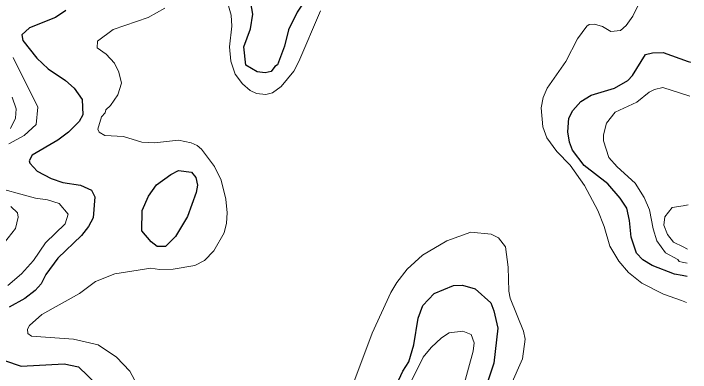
# Model space of a CAD drawing. Extents: x 673.3 to 698.5, y 6984.3 to 7012.3.
# Drawn here: x 696.909 to 698.271, y 6999.275 to 6999.996 of the extents above; entities that cross this region are included whole.
import ezdxf

# ---------------------------------------------------------------- set-up
doc = ezdxf.new("R2010")
doc.units = 0
doc.header["$LTSCALE"] = 0.032
doc.layers.add('1', color=7, linetype='Continuous', lineweight=25)
doc.layers.add('2', color=7, linetype='Continuous', lineweight=13)

msp = doc.modelspace()

# ---------------------------------------------------------------- linework, layer by layer
at = {"layer": '1'}
for points in [[(697.4789, 7000.1881), (697.4969, 7000.1953), (697.52, 7000.1939), (697.5358, 7000.1748), (697.5381, 7000.1668), (697.5252, 7000.0955), (697.5018, 7000.0324), (697.4799, 6999.9989), (697.4622, 6999.9629), (697.4544, 6999.9303), (697.4405, 6999.8927), (697.4345, 6999.8897), (697.4274, 6999.8792), (697.4154, 6999.877), (697.3993, 6999.8785), (697.3763, 6999.8922), (697.3722, 6999.9287), (697.3859, 6999.9652), (697.3906, 6999.9946), (697.3796, 7000.0562), (697.3808, 7000.0975), (697.3894, 7000.1141), (697.4099, 7000.1379), (697.4353, 7000.1512)], [(697.1678, 6999.6003), (697.1803, 6999.6293), (697.1964, 6999.6518), (697.2254, 6999.6725), (697.2412, 6999.6807), (697.2668, 6999.6773), (697.276, 6999.6666), (697.2791, 6999.6508), (697.2768, 6999.6362), (697.2588, 6999.5883), (697.2351, 6999.5482), (697.215, 6999.5278), (697.1983, 6999.5278), (697.1861, 6999.5376), (697.1671, 6999.5592)]]:
    msp.add_lwpolyline(points, close=True, dxfattribs=at)
for points in [[(697.014, 7000.0022), (696.9936, 6999.9879), (696.9413, 6999.9673), (696.9258, 6999.9532), (696.9277, 6999.9417), (696.9557, 6999.9064), (696.9786, 6999.8851), (697.0134, 6999.8616), (697.0309, 6999.8457), (697.0474, 6999.8231), (697.0487, 6999.7923), (697.0412, 6999.779), (697.0199, 6999.7578), (696.9984, 6999.7413), (696.9462, 6999.7116), (696.9406, 6999.7002), (696.9418, 6999.6953), (696.9564, 6999.6792), (696.9849, 6999.6642), (697.0083, 6999.6562), (697.0435, 6999.6514), (697.0662, 6999.641), (697.0723, 6999.6277), (697.0691, 6999.5858), (697.0597, 6999.5681), (697.046, 6999.5501), (696.9979, 6999.5045), (696.9739, 6999.4717), (696.9646, 6999.4532), (696.9528, 6999.4398), (696.9316, 6999.4237), (696.9001, 6999.406)], [(698.2643, 6999.4678), (698.2546, 6999.4695), (698.239, 6999.4722), (698.1939, 6999.49), (698.1752, 6999.5014), (698.1625, 6999.5148), (698.1516, 6999.5467), (698.1482, 6999.5802), (698.1429, 6999.6046), (698.1298, 6999.6251), (698.1047, 6999.6539), (698.0574, 6999.6908), (698.034, 6999.7216), (698.0276, 6999.7378), (698.0244, 6999.7584), (698.0267, 6999.7854), (698.0341, 6999.8014), (698.0506, 6999.8193), (698.0715, 6999.8321), (698.1182, 6999.8458), (698.1453, 6999.8613), (698.1547, 6999.8715), (698.1807, 6999.9134), (698.195, 6999.917), (698.2159, 6999.9177), (698.2663, 6999.8998), (698.2711, 6999.8981)], [(697.6434, 6999.172), (697.6922, 6999.2778), (697.7045, 6999.2962), (697.7147, 6999.3306), (697.7231, 6999.3837), (697.7326, 6999.4092), (697.7553, 6999.4337), (697.7946, 6999.4494), (697.8126, 6999.4502), (697.8376, 6999.443), (697.8691, 6999.4147), (697.8757, 6999.3984), (697.8834, 6999.3642), (697.8753, 6999.2938), (697.858, 6999.2414)], [(696.8546, 6999.311), (696.9246, 6999.2874), (697.0108, 6999.2923), (697.0397, 6999.2865), (697.0778, 6999.2493), (697.101, 6999.2097), (697.134, 6999.1687), (697.1506, 6999.1323), (697.1554, 6999.0791), (697.1619, 6999.0433), (697.1618, 6999.0248), (697.1538, 6998.9895), (697.1434, 6998.9692), (697.0379, 6998.84), (697.0192, 6998.8229), (697.0031, 6998.8125), (696.9798, 6998.8118), (696.9558, 6998.8231), (696.9367, 6998.8271), (696.9237, 6998.8212), (696.908, 6998.7918)]]:
    msp.add_lwpolyline(points, dxfattribs=at)
at = {"layer": '2'}
for points in [[(697.3248, 7000.0705), (697.3468, 6999.9924), (697.3483, 6999.9703), (697.3434, 6999.929), (697.3461, 6999.9004), (697.3547, 6999.8743), (697.3699, 6999.8546), (697.3852, 6999.8416), (697.3978, 6999.8353), (697.4166, 6999.833), (697.4298, 6999.8363), (697.4475, 6999.8491), (697.4729, 6999.8802), (697.4834, 6999.8995), (697.527, 7000.0015)], [(698.1689, 7000.0197), (698.1553, 6999.9907), (698.1417, 6999.9717), (698.1302, 6999.9619), (698.1106, 6999.96), (698.0938, 6999.97), (698.0781, 6999.9746), (698.0676, 6999.9738), (698.0627, 6999.9705), (698.0435, 6999.9448), (698.0202, 6999.8998), (697.9829, 6999.8463), (697.9745, 6999.8275), (697.9705, 6999.8062), (697.9743, 6999.7682), (697.9821, 6999.7464), (698.0025, 6999.7189), (698.0293, 6999.691), (698.0576, 6999.6505), (698.0844, 6999.6003), (698.0974, 6999.5681), (698.1091, 6999.5284), (698.1271, 6999.4988), (698.1465, 6999.4754), (698.1732, 6999.454), (698.2171, 6999.432), (698.2532, 6999.4193), (698.2634, 6999.4157)], [(697.0782, 6999.9403), (697.1095, 6999.9639), (697.18, 6999.988), (697.2136, 7000.0068)], [(697.1577, 6999.2501), (697.1433, 6999.2773), (697.1165, 6999.3059), (697.0791, 6999.3303), (697.0294, 6999.3418), (696.9454, 6999.3476), (696.938, 6999.3534), (696.9372, 6999.3622), (696.9411, 6999.3695), (696.9661, 6999.3911), (697.0417, 6999.4336), (697.0742, 6999.4576), (697.1128, 6999.4731), (697.1853, 6999.4844), (697.2025, 6999.482), (697.2301, 6999.4826), (697.2741, 6999.4898), (697.2931, 6999.5001), (697.3123, 6999.5192), (697.3326, 6999.5556), (697.3376, 6999.575), (697.3386, 6999.5957), (697.3361, 6999.6231), (697.3267, 6999.6609), (697.3132, 6999.6883), (697.2875, 6999.7236), (697.2783, 6999.7311), (697.2667, 6999.7361), (697.2409, 6999.7417), (697.1926, 6999.7361), (697.167, 6999.7377), (697.1301, 6999.749), (697.0929, 6999.7507), (697.0812, 6999.7574), (697.0789, 6999.7633), (697.0863, 6999.7883), (697.0932, 6999.7961), (697.0945, 6999.8023), (697.1041, 6999.8109), (697.1186, 6999.8327), (697.1261, 6999.8563), (697.1212, 6999.8783), (697.1125, 6999.896), (697.0955, 6999.914), (697.0773, 6999.9269), (697.0782, 6999.9403)], [(696.8998, 6999.734), (696.9303, 6999.7511), (696.9544, 6999.7728), (696.9582, 6999.8077), (696.908, 6999.9077)], [(698.2647, 6999.4942), (698.2542, 6999.4966), (698.2484, 6999.4979), (698.2457, 6999.5015), (698.2207, 6999.5152), (698.2036, 6999.5396), (698.1958, 6999.5636), (698.1889, 6999.6014), (698.1781, 6999.6264), (698.1596, 6999.6552), (698.1234, 6999.6882), (698.1067, 6999.7067), (698.0963, 6999.7402), (698.096, 6999.7525), (698.1022, 6999.7754), (698.1195, 6999.7979), (698.1635, 6999.8177), (698.188, 6999.8378), (698.1986, 6999.8435), (698.2155, 6999.8475), (698.2679, 6999.8306), (698.27, 6999.8299)], [(696.9065, 6999.8277), (696.9144, 6999.8046), (696.9127, 6999.786), (696.9031, 6999.7648)], [(696.8975, 6999.4495), (696.9248, 6999.473), (696.9489, 6999.5001), (696.9734, 6999.5354), (697.0129, 6999.5735), (697.0192, 6999.5926), (697.001, 6999.614), (696.9777, 6999.6219), (696.9531, 6999.6247), (696.8592, 6999.6502)], [(696.9037, 6999.6081), (696.9167, 6999.5957), (696.9183, 6999.5868), (696.9128, 6999.564), (696.8909, 6999.536)], [(698.2651, 6999.5227), (698.2561, 6999.5272), (698.2368, 6999.5369), (698.2251, 6999.5517), (698.2173, 6999.5711), (698.2198, 6999.5877), (698.2343, 6999.6063), (698.2565, 6999.6099), (698.2666, 6999.6115)], [(697.91, 6999.2492), (697.9331, 6999.3023), (697.9387, 6999.3417), (697.9351, 6999.358), (697.9083, 6999.4239), (697.9055, 6999.4382), (697.9045, 6999.4863), (697.899, 6999.5275), (697.885, 6999.5454), (697.8701, 6999.5529), (697.8289, 6999.5568), (697.7806, 6999.5391), (697.7316, 6999.5108), (697.7014, 6999.4824), (697.6802, 6999.4557), (697.6683, 6999.4353), (697.6307, 6999.3535), (697.5856, 6999.2342)], [(697.8134, 6999.242), (697.834, 6999.3175), (697.8361, 6999.3346), (697.8298, 6999.3514), (697.8131, 6999.3581), (697.7857, 6999.3548), (697.7702, 6999.3443), (697.7496, 6999.3253), (697.7333, 6999.3053), (697.6789, 6999.1959)]]:
    msp.add_lwpolyline(points, dxfattribs=at)

doc.saveas('drawing.dxf')
